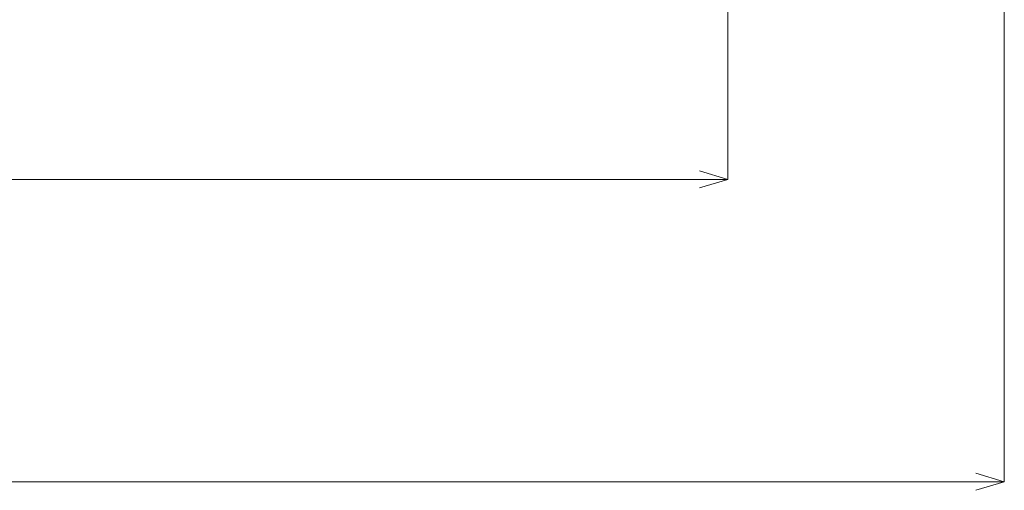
# Model space of a CAD drawing. Header units: millimetres. Extents: x -1970 to 61924, y -58230 to 6847.
# Tile 866 of 925: x 56711 to 61924, y -2545 to -55. Entities that reach past the tile are written whole.
import ezdxf

# ---------------------------------------------------------------- set-up
doc = ezdxf.new("R2010")
doc.units = ezdxf.units.MM
doc.layers.add('COTAS_O', color=1, linetype='Continuous', lineweight=0)
doc.layers.add('COTAS_P', color=1, linetype='Continuous', lineweight=0)
doc.dimstyles.new('R19_100', dxfattribs={"dimtxt": 250, "dimasz": 150, "dimexe": 150, "dimexo": 80, "dimgap": 100, "dimtad": 1, "dimtih": 1, "dimtoh": 1, "dimdsep": 46, "dimcen": 0.09, "dimadec": 0, "dimazin": 0, "dimtfac": 1, "dimtdec": 4, "dimtofl": 0, "dimtmove": 0, "dimatfit": 3, "dimfxl": 1, "dimtolj": 1, "dimtzin": 0, "dimarcsym": 0})

# ---------------------------------------------------------------- blocks, each defined once
blk = doc.blocks.new('DIM_R26_24')
at = {"layer": 'COTAS_O'}
for p, q in [((40461.1, 0), (40461.1, -900)), ((60461.1, 0), (60461.1, -900)), ((40461.1, -900), (40611.1, -855)), ((60461.1, -900), (60311.1, -855)), ((40461.1, -900), (60461.1, -900)), ((40461.1, -900), (40611.1, -945)), ((60461.1, -900), (60311.1, -945))]:
    blk.add_line(p, q, dxfattribs=at)
blk.add_text('20000 O', height=250, dxfattribs=at).set_placement((50461.1, -800))
blk = doc.blocks.new('DIM_R26_28')
at = {"layer": 'COTAS_P'}
for p, q in [((-850, 0), (-850, -2500)), ((61924.1, 0), (61924.1, -2500)), ((-850, -2500), (-700, -2455)), ((-850, -2500), (61924.1, -2500)), ((-850, -2500), (-700, -2545)), ((61924.1, -2500), (61774.1, -2455)), ((61924.1, -2500), (61774.1, -2545))]:
    blk.add_line(p, q, dxfattribs=at)
blk.add_text('62774.13 P', height=250, dxfattribs=at).set_placement((30537.1, -2400))

msp = doc.modelspace()

# ---------------------------------------------------------------- dimensions: what is measured, and where the dimension line sits
at = {"layer": 'COTAS_O'}
dim = msp.add_aligned_dim(p1=(40461.134, 0), p2=(60461.134, 0), distance=-900, text='<> O', dimstyle='R19_100', dxfattribs=at)
dim.commit()
dim.dimension.update_dxf_attribs({"geometry": 'DIM_R26_24', "text_midpoint": (50461.134, -900)})
at = {"layer": 'COTAS_P'}
dim = msp.add_aligned_dim(p1=(-850, 0), p2=(61924.134, 0), distance=-2500, text='<> P', dimstyle='R19_100', dxfattribs=at)
dim.commit()
dim.dimension.update_dxf_attribs({"geometry": 'DIM_R26_28', "text_midpoint": (30537.067, -2500)})

doc.saveas('drawing.dxf')
